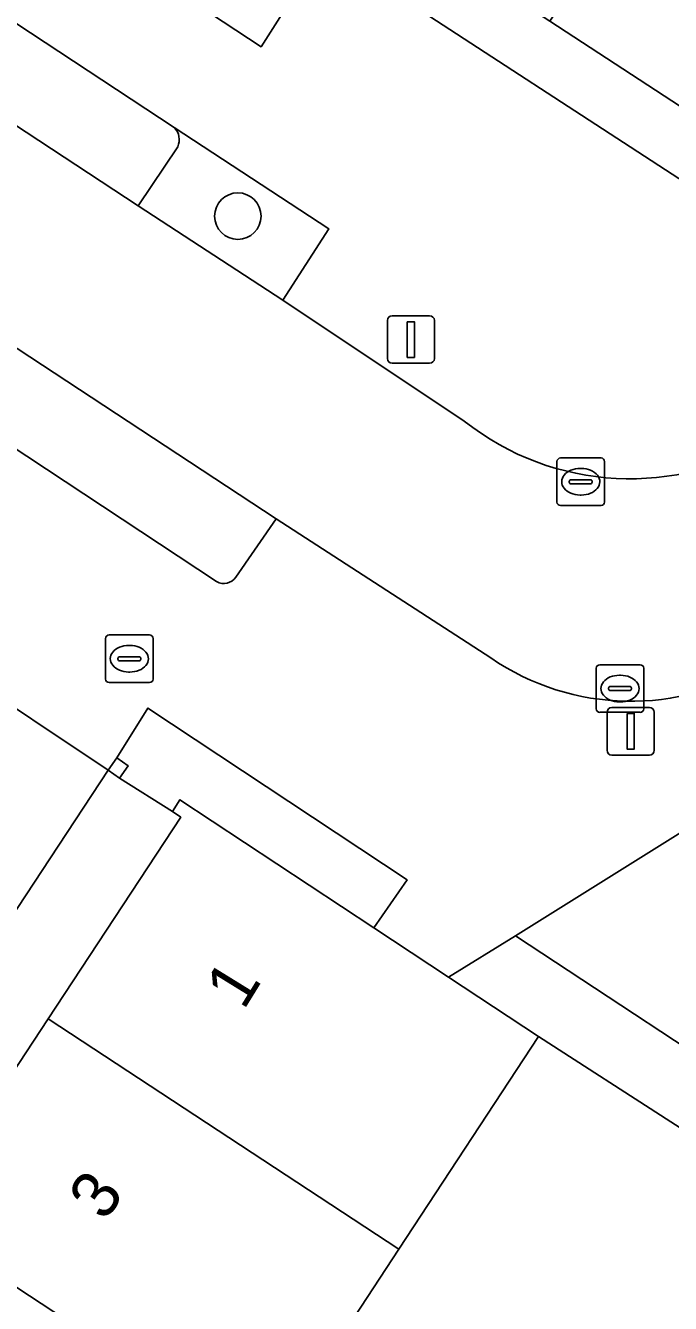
# Model space of a CAD drawing. Extents: x 159279 to 160377, y 384531 to 385888.
# Drawn here: x 160195.69 to 160209.26, y 384863.42 to 384890.29 of the extents above; entities that cross this region are included whole.
import ezdxf

# ---------------------------------------------------------------- set-up
doc = ezdxf.new("R2010")
doc.units = 0
for name, color, linetype in [('IMGEO_Boom', 7, 'Continuous'), ('IMGEO_Brandkraan', 7, 'Continuous'), ('IMGEO_Erf', 7, 'Continuous'), ('IMGEO_Groenvoorziening', 7, 'Continuous'), ('IMGEO_Haag', 7, 'Continuous'), ('IMGEO_Hek', 7, 'Continuous'), ('IMGEO_Kolk', 7, 'Continuous'), ('IMGEO_Lichtmast', 7, 'Continuous'), ('IMGEO_Muur', 7, 'Continuous'), ('IMGEO_Pand', 7, 'Continuous'), ('IMGEO_Pand_nummerreeks', 7, 'Continuous'), ('IMGEO_Parkeervlak_open', 7, 'Continuous'), ('IMGEO_Rijbaan_lokaal_open', 7, 'Continuous'), ('IMGEO_Voetpad_open', 7, 'Continuous')]:
    doc.layers.add(name, color=color, linetype=linetype)

msp = doc.modelspace()

# ---------------------------------------------------------------- linework, layer by layer
at = {"layer": 'IMGEO_Boom'}
msp.add_circle((160200.156, 384886.281), 0.489, dxfattribs=at)
at = {"layer": 'IMGEO_Brandkraan'}
for p, q in [((160197.374, 384876.547), (160197.374, 384877.399)), ((160197.449, 384877.473), (160198.301, 384877.473)), ((160198.375, 384877.399), (160198.375, 384876.547)), ((160197.862, 384877.253), (160197.887, 384877.253)), ((160197.633, 384876.967), (160197.633, 384876.979)), ((160198.071, 384876.93), (160197.673, 384876.93)), ((160197.676, 384877.016), (160198.074, 384877.016)), ((160198.117, 384876.979), (160198.117, 384876.967)), ((160197.885, 384876.693), (160197.86, 384876.693)), ((160198.301, 384876.473), (160197.449, 384876.473))]:
    msp.add_line(p, q, dxfattribs=at)
for points in [[(160197.374, 384876.547), (160197.374, 384877.399)], [(160197.449, 384877.473), (160198.301, 384877.473)], [(160198.375, 384877.399), (160198.375, 384876.547)], [(160198.301, 384876.473), (160197.449, 384876.473)]]:
    msp.add_lwpolyline(points, dxfattribs=at)
for centre, radius, start, end in [((160197.451, 384877.397), 0.0765, 91.552, 178.448), ((160197.451, 384877.397), 0.0765, 91.552, 178.448), ((160198.299, 384877.397), 0.0765, 1.552, 88.448), ((160198.299, 384877.397), 0.0765, 1.552, 88.448), ((160197.673, 384876.976), 0.0403, 85.8775, 175.7526), ((160197.67, 384876.966), 0.0366, 178.938, 274.7102), ((160198.074, 384876.973), 0.043, 264.8664, 352.4533), ((160198.078, 384876.978), 0.0386, 1.7309, 96.639), ((160197.451, 384876.549), 0.0765, 181.552, 268.448), ((160197.451, 384876.549), 0.0765, 181.552, 268.448), ((160198.299, 384876.549), 0.0765, 271.552, 358.448), ((160198.299, 384876.549), 0.0765, 271.552, 358.448)]:
    msp.add_arc(centre, radius, start, end, dxfattribs=at)
for centre, major_axis, ratio, start_param, end_param in [((160197.861, 384876.973), (-0.387, 0.002), 0.722429, 4.712389, 7.853982), ((160197.886, 384876.973), (-0.39, 0.002), 0.717154, 1.570796, 4.712389)]:
    msp.add_ellipse(centre, major_axis=major_axis, ratio=ratio, start_param=start_param, end_param=end_param, dxfattribs=at)
at = {"layer": 'IMGEO_Erf'}
msp.add_lwpolyline([(160186.381, 384838.583), (160194.3, 384833.366), (160213.895, 384863.18), (160214.84, 384863.645), (160206.484, 384869.028), (160203.547, 384864.555), (160200.61, 384860.083), (160198.275, 384861.616), (160195.612, 384857.562), (160192.949, 384853.507), (160195.283, 384851.974), (160192.349, 384847.499), (160189.559, 384843.245), (160186.628, 384838.775), (160186.538, 384838.834)], close=True, dxfattribs=at)
at = {"layer": 'IMGEO_Groenvoorziening'}
msp.add_lwpolyline([(160198.893, 384887.74), (160198.059, 384886.494), (160201.107, 384884.512), (160202.072, 384886.015), (160198.82, 384888.142)], dxfattribs=at)
msp.add_arc((160198.564, 384887.888), 0.361, 335.7785, 44.8061, dxfattribs=at)
at = {"layer": 'IMGEO_Haag'}
msp.add_lwpolyline([(160198.893, 384887.74), (160198.059, 384886.494), (160201.107, 384884.512), (160202.072, 384886.015), (160198.82, 384888.142)], dxfattribs=at)
msp.add_arc((160198.564, 384887.888), 0.361, 335.7785, 44.8061, dxfattribs=at)
at = {"layer": 'IMGEO_Hek'}
msp.add_lwpolyline([(160204.592, 384870.277), (160205.997, 384871.144)], dxfattribs=at)
at = {"layer": 'IMGEO_Kolk'}
for p, q in [((160206.872, 384880.269), (160206.872, 384881.121)), ((160206.947, 384881.195), (160207.799, 384881.195)), ((160207.873, 384881.121), (160207.873, 384880.269)), ((160207.36, 384880.975), (160207.385, 384880.975)), ((160207.131, 384880.689), (160207.131, 384880.701)), ((160207.569, 384880.652), (160207.171, 384880.652)), ((160207.174, 384880.738), (160207.572, 384880.738)), ((160207.615, 384880.701), (160207.615, 384880.689)), ((160207.383, 384880.415), (160207.358, 384880.415)), ((160207.799, 384880.195), (160206.947, 384880.195)), ((160207.773, 384876.846), (160208.625, 384876.846)), ((160207.698, 384875.92), (160207.698, 384876.772)), ((160208.186, 384876.626), (160208.211, 384876.626)), ((160208.699, 384876.772), (160208.699, 384875.92)), ((160207.957, 384876.34), (160207.957, 384876.352)), ((160208.395, 384876.303), (160207.997, 384876.303)), ((160208, 384876.389), (160208.398, 384876.389)), ((160208.441, 384876.352), (160208.441, 384876.34)), ((160208.209, 384876.066), (160208.184, 384876.066)), ((160208.625, 384875.846), (160207.773, 384875.846))]:
    msp.add_line(p, q, dxfattribs=at)
for points in [[(160206.872, 384880.269), (160206.872, 384881.121)], [(160206.947, 384881.195), (160207.799, 384881.195)], [(160207.873, 384881.121), (160207.873, 384880.269)], [(160207.799, 384880.195), (160206.947, 384880.195)], [(160207.773, 384876.846), (160208.625, 384876.846)], [(160207.698, 384875.92), (160207.698, 384876.772)], [(160208.699, 384876.772), (160208.699, 384875.92)], [(160208.625, 384875.846), (160207.773, 384875.846)]]:
    msp.add_lwpolyline(points, dxfattribs=at)
for centre, radius, start, end in [((160206.949, 384881.119), 0.0765, 91.552, 178.448), ((160206.949, 384881.119), 0.0765, 91.552, 178.448), ((160207.797, 384881.119), 0.0765, 1.552, 88.448), ((160207.797, 384881.119), 0.0765, 1.552, 88.448), ((160207.171, 384880.698), 0.0403, 85.8775, 175.7526), ((160207.168, 384880.688), 0.0366, 178.938, 274.7102), ((160207.572, 384880.695), 0.043, 264.8664, 352.4533), ((160207.576, 384880.7), 0.0386, 1.7309, 96.639), ((160206.949, 384880.271), 0.0765, 181.552, 268.448), ((160206.949, 384880.271), 0.0765, 181.552, 268.448), ((160207.797, 384880.271), 0.0765, 271.552, 358.448), ((160207.797, 384880.271), 0.0765, 271.552, 358.448), ((160207.775, 384876.77), 0.0765, 91.552, 178.448), ((160207.775, 384876.77), 0.0765, 91.552, 178.448), ((160208.623, 384876.77), 0.0765, 1.552, 88.448), ((160208.623, 384876.77), 0.0765, 1.552, 88.448), ((160207.997, 384876.349), 0.0403, 85.8775, 175.7526), ((160207.994, 384876.339), 0.0366, 178.938, 274.7102), ((160208.398, 384876.346), 0.043, 264.8664, 352.4533), ((160208.402, 384876.351), 0.0386, 1.7309, 96.639), ((160207.775, 384875.922), 0.0765, 181.552, 268.448), ((160207.775, 384875.922), 0.0765, 181.552, 268.448), ((160208.623, 384875.922), 0.0765, 271.552, 358.448), ((160208.623, 384875.922), 0.0765, 271.552, 358.448)]:
    msp.add_arc(centre, radius, start, end, dxfattribs=at)
for centre, major_axis, ratio, start_param, end_param in [((160207.359, 384880.695), (-0.387, 0.002), 0.722429, 4.712389, 7.853982), ((160207.384, 384880.695), (-0.39, 0.002), 0.717154, 1.570796, 4.712389), ((160208.185, 384876.346), (-0.387, 0.002), 0.722429, 4.712389, 7.853982), ((160208.21, 384876.346), (-0.39, 0.002), 0.717154, 1.570796, 4.712389)]:
    msp.add_ellipse(centre, major_axis=major_axis, ratio=ratio, start_param=start_param, end_param=end_param, dxfattribs=at)
at = {"layer": 'IMGEO_Lichtmast'}
for p, q in [((160203.303, 384883.286), (160203.303, 384884.086)), ((160203.303, 384884.086), (160203.303, 384883.286)), ((160203.403, 384884.186), (160204.193, 384884.186)), ((160204.193, 384884.186), (160203.403, 384884.186)), ((160204.293, 384884.086), (160204.293, 384883.286)), ((160204.293, 384883.286), (160204.293, 384884.086)), ((160204.193, 384883.186), (160203.403, 384883.186)), ((160203.403, 384883.186), (160204.193, 384883.186)), ((160207.927, 384875.047), (160207.927, 384875.847)), ((160207.927, 384875.847), (160207.927, 384875.047)), ((160208.027, 384875.947), (160208.817, 384875.947)), ((160208.817, 384875.947), (160208.027, 384875.947)), ((160208.917, 384875.847), (160208.917, 384875.047)), ((160208.917, 384875.047), (160208.917, 384875.847)), ((160208.817, 384874.947), (160208.027, 384874.947)), ((160208.027, 384874.947), (160208.817, 384874.947))]:
    msp.add_line(p, q, dxfattribs=at)
for points in [[(160203.723, 384884.061), (160203.873, 384884.061), (160203.873, 384883.311), (160203.723, 384883.311), (160203.723, 384884.061)], [(160208.347, 384875.822), (160208.497, 384875.822), (160208.497, 384875.072), (160208.347, 384875.072), (160208.347, 384875.822)]]:
    msp.add_lwpolyline(points, dxfattribs=at)
for centre, start, end in [((160203.403, 384884.086), 90, 180), ((160203.403, 384884.086), 90, 180), ((160204.193, 384884.086), 0, 90), ((160204.193, 384884.086), 360, 90), ((160203.403, 384883.286), 180, 270), ((160203.403, 384883.286), 180, 270), ((160204.193, 384883.286), 270, 0), ((160204.193, 384883.286), 270, 0), ((160208.027, 384875.847), 90, 180), ((160208.027, 384875.847), 90, 180), ((160208.817, 384875.847), 0, 90), ((160208.817, 384875.847), 360, 90), ((160208.027, 384875.047), 180, 270), ((160208.027, 384875.047), 180, 270), ((160208.817, 384875.047), 270, 0), ((160208.817, 384875.047), 270, 0)]:
    msp.add_arc(centre, 0.1, start, end, dxfattribs=at)
at = {"layer": 'IMGEO_Muur'}
msp.add_lwpolyline([(160197.853, 384874.72), (160197.613, 384874.891), (160197.427, 384874.631), (160197.666, 384874.46)], close=True, dxfattribs=at)
at = {"layer": 'IMGEO_Pand'}
for points in [[(160215.854, 384894.982), (160215.713, 384895.074), (160211.581, 384897.781), (160206.72, 384890.381), (160211.008, 384887.582)], [(160213.887, 384876.075), (160205.997, 384871.144), (160211.559, 384867.489), (160217.16, 384870.988)], [(160203.547, 384864.555), (160206.484, 384869.028), (160204.592, 384870.277), (160203.02, 384871.315), (160198.94, 384874.008), (160198.786, 384873.76), (160198.955, 384873.64), (160196.167, 384869.403)], [(160198.42, 384861.837), (160198.275, 384861.616), (160200.61, 384860.083), (160203.547, 384864.555), (160196.167, 384869.403), (160193.371, 384865.154)], [(160193.371, 384865.154), (160190.56, 384860.88), (160195.612, 384857.562), (160198.275, 384861.616), (160198.42, 384861.837)]]:
    msp.add_lwpolyline(points, close=True, dxfattribs=at)
at = {"layer": 'IMGEO_Parkeervlak_open'}
for points in [[(160198.82, 384888.142), (160189.126, 384894.531)], [(160188.668, 384894.41), (160187.868, 384893.196), (160198.059, 384886.494), (160198.893, 384887.74)], [(160200.115, 384878.69), (160200.966, 384879.917), (160185.677, 384889.959), (160184.853, 384888.727)], [(160184.96, 384888.335), (160199.708, 384878.595)]]:
    msp.add_lwpolyline(points, dxfattribs=at)
for centre, radius, start, end in [((160198.564, 384887.888), 0.361, 335.7785, 44.8061), ((160199.861, 384878.86), 0.306, 240.0044, 326.2725)]:
    msp.add_arc(centre, radius, start, end, dxfattribs=at)
at = {"layer": 'IMGEO_Rijbaan_lokaal_open'}
for points in [[(160204.923, 384881.968), (160201.107, 384884.512), (160198.059, 384886.494), (160187.868, 384893.196), (160184.856, 384895.183), (160174.681, 384901.879), (160171.692, 384903.853), (160161.473, 384910.522), (160159.314, 384911.992), (160157.193, 384908.701), (160158.579, 384907.786), (160173.821, 384897.723), (160185.677, 384889.959), (160200.966, 384879.917), (160205.48, 384876.99)], [(160222.867, 384861.636), (160246.088, 384873.372), (160237.192, 384887.31), (160237.416, 384887.436), (160235.904, 384889.805), (160232.116, 384887.475), (160231.439, 384887.059), (160234.643, 384881.909), (160237.449, 384877.372), (160235.814, 384876.426), (160236.729, 384874.55), (160215.963, 384864.21), (160211.32, 384867.339), (160211.559, 384867.489), (160205.997, 384871.144), (160204.592, 384870.277), (160206.484, 384869.028), (160214.84, 384863.645), (160213.895, 384863.18)]]:
    msp.add_lwpolyline(points, dxfattribs=at)
msp.add_lwpolyline([(160177.556, 384842.731), (160176.767, 384843.251), (160197.427, 384874.631), (160194.231, 384876.758), (160182.733, 384859.497), (160173.478, 384845.373), (160164.806, 384843.113), (160147.38, 384809.755), (160148.219, 384809.164), (160152.718, 384806.128), (160153.247, 384805.808)], close=True, dxfattribs=at)
for centre, radius, start, end in [((160208.41, 384886.383), 5.626, 231.7008, 302.3042), ((160208.427, 384881.295), 5.217, 235.6069, 302.1096)]:
    msp.add_arc(centre, radius, start, end, dxfattribs=at)
at = {"layer": 'IMGEO_Voetpad_open'}
for points in [[(160188.292, 384899.489), (160184.04, 384902.281), (160179.715, 384905.12), (160177.936, 384906.29), (160176.156, 384907.46), (160173.787, 384909.018), (160162.493, 384916.475), (160165.491, 384921.03), (160168.207, 384925.157), (160171.006, 384929.408), (160173.706, 384933.512), (160172.182, 384934.516), (160160.26, 384916.396), (160200.647, 384889.842), (160201.333, 384890.927), (160196.82, 384893.89), (160192.568, 384896.682)], [(160211.008, 384887.582), (160206.72, 384890.381), (160202.702, 384893.004), (160201.988, 384891.92), (160210.759, 384886.211), (160211.936, 384886.976)], [(160198.786, 384873.76), (160198.94, 384874.008), (160203.02, 384871.315), (160203.719, 384872.321), (160198.266, 384875.935), (160197.613, 384874.891), (160197.853, 384874.72), (160197.666, 384874.46)]]:
    msp.add_lwpolyline(points, close=True, dxfattribs=at)
for points in [[(160249.798, 384907.714), (160250.746, 384906.24), (160254.205, 384908.382), (160252.053, 384911.858), (160231.603, 384899.117), (160226.084, 384895.685), (160211.936, 384886.976), (160210.759, 384886.211), (160201.988, 384891.92), (160201.333, 384890.927), (160200.647, 384889.842), (160160.26, 384916.396), (160159.135, 384914.643), (160162.633, 384912.308), (160162.327, 384911.809)], [(160162.744, 384911.889), (160172.425, 384905.53), (160175.925, 384903.193), (160185.644, 384896.816), (160189.126, 384894.531), (160198.82, 384888.142), (160202.072, 384886.015), (160201.107, 384884.512), (160204.923, 384881.968)], [(160174.296, 384890.195), (160177.638, 384887.994), (160178.337, 384889.037), (160195.086, 384878.033), (160194.354, 384877.021), (160194.231, 384876.758), (160197.427, 384874.631), (160197.613, 384874.891), (160198.266, 384875.935), (160203.719, 384872.321), (160203.02, 384871.315), (160204.592, 384870.277), (160205.997, 384871.144), (160213.887, 384876.075), (160218.25, 384878.802), (160222.589, 384881.514), (160226.916, 384884.223), (160231.439, 384887.059), (160232.116, 384887.475), (160235.904, 384889.805)], [(160199.708, 384878.595), (160184.96, 384888.335)], [(160205.48, 384876.99), (160200.966, 384879.917), (160200.115, 384878.69)], [(160190.56, 384860.88), (160193.371, 384865.154), (160196.167, 384869.403), (160198.955, 384873.64), (160198.786, 384873.76), (160197.666, 384874.46), (160197.427, 384874.631), (160176.767, 384843.251)]]:
    msp.add_lwpolyline(points, dxfattribs=at)
for centre, radius, start, end in [((160208.41, 384886.383), 5.626, 231.7008, 302.3042), ((160199.861, 384878.86), 0.306, 240.0044, 326.2725), ((160208.427, 384881.295), 5.217, 235.6069, 302.1096)]:
    msp.add_arc(centre, radius, start, end, dxfattribs=at)

# ---------------------------------------------------------------- texts
at = {"layer": 'IMGEO_Pand_nummerreeks'}
for s, rotation, p in [('1', 58.3318, (160200.278, 384869.563)), ('3', 55.4729, (160197.362, 384865.119))]:
    msp.add_text(s, height=1, rotation=rotation, dxfattribs=at).set_placement(p)

doc.saveas('drawing.dxf')
